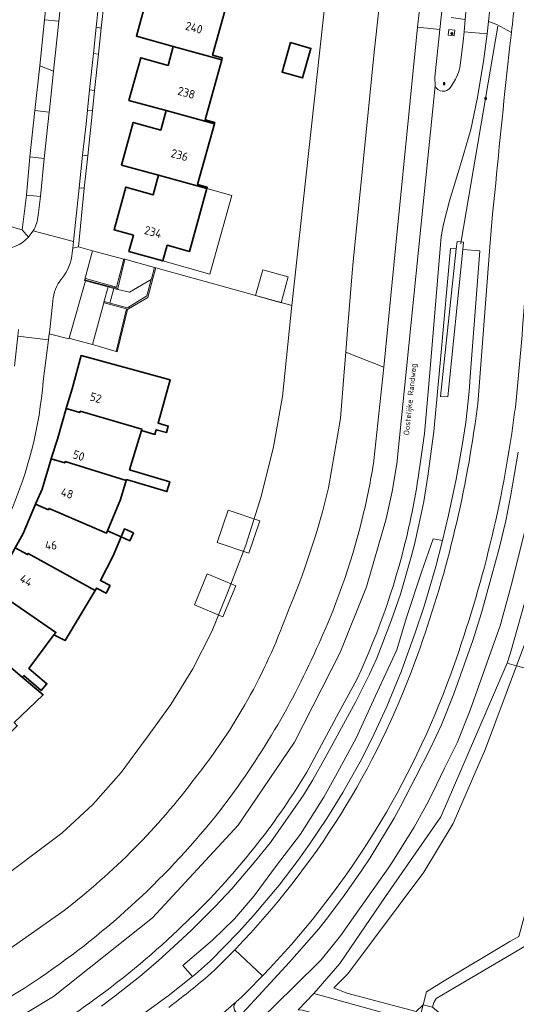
# Model space of a CAD drawing. Header units: metres. Extents: x 149984 to 156489, y 469398 to 478068.
# Tile 713 of 854: x 154662 to 154741, y 472782 to 472938. Entities that reach past the tile are written whole.
import ezdxf
from ezdxf.enums import TextEntityAlignment as Align

# ---------------------------------------------------------------- set-up
doc = ezdxf.new("R2010")
doc.units = ezdxf.units.M
doc.header["$LTSCALE"] = 0.75
for name, color, linetype, lineweight in [('B-WE-GR-BEPLANTING_CULTUUR_HEESTERS-GV', 252, 'Continuous', 18), ('B-WE-GR-HAAG-G', 252, 'GR-HAAG1-SO', 13), ('B-WE-GR-STRUIK-GV', 252, 'Continuous', 13), ('B-WE-IE-MEUBILAIR-S', 252, 'Continuous', 25), ('B-WE-IE-TERREINAFSCHEIDING_KUNSTMATIG_MUUR-GV', 252, 'Continuous', 18), ('B-WE-OG-BEBOUWING-GV', 6, 'Continuous', 35), ('B-WE-OG-BEBOUWING-T18', 1, 'Continuous', 18), ('B-WE-OG-BEBOUWING_LUIFEL-GV', 6, 'Continuous', 18), ('B-WE-OG-BEBOUWING_OVERBOUWING-GV', 6, 'Continuous', 18), ('B-WE-OG-TERREIN_BEGROEID-GV', 252, 'Continuous', 18), ('B-WE-OG-TERREIN_ERF-GV', 252, 'Continuous', 18), ('B-WE-OG-TERREIN_OEVER-GV', 252, 'Continuous', 18), ('B-WE-OG-TOPOGRAFIE-T18', 7, 'Continuous', 18), ('B-WE-OG-WATER_MEER-GV', 252, 'Continuous', 18), ('B-WE-OG-WATER_SLOOT-GV', 252, 'Continuous', 18), ('B-WE-OG-WEG-GV', 252, 'Continuous', 18), ('B-WE-VH-GESLOTENVERHARDING_ASFALT-GV', 252, 'Continuous', 18), ('B-WE-VH-GESLOTENVERHARDING_BETON-GV', 252, 'Continuous', 18), ('B-WE-VH-OPENVERHARDING_BETONSTRAATSTEEN-GV', 252, 'Continuous', 18), ('B-WE-VH-OPENVERHARDING_STRAATBAKSTEEN-GV', 252, 'Continuous', 18)]:
    doc.layers.add(name, color=color, linetype=linetype, lineweight=lineweight)
doc.styles.add('NLCS-ISO', font='NLCS-ISO.ttf')
doc.styles.add('NLCS-ISO-M500-T18', font='NLCS-ISO.ttf', dxfattribs={"height": 0.9})
doc.styles.add('NLCS-ISO-M750-T18', font='NLCS-ISO.ttf', dxfattribs={"height": 1.35})
doc.linetypes.add('GR-HAAG1-SO', pattern='A,6,[176,NLCS.SHX,S=0.125,R=0,X=0,Y=0],-2', length=8)

# ---------------------------------------------------------------- blocks, each defined once
blk = doc.blocks.new('SIE-MEUBILAIR_BORD_VERKEER-SO')
blk.add_lwpolyline([(-0.5625, -0.5625), (0.5625, -0.5625), (0.5625, 0.5625), (-0.5625, 0.5625)], close=True)
at = {"style": 'NLCS-ISO'}
blk.add_text('vb', height=0.75, dxfattribs=at).set_placement((0, 0), align=Align.MIDDLE_CENTER)
blk = doc.blocks.new('SIE-MEUBILAIR_PAAL_LICHTMAST-SO')
for points in [[(-0.62, 0), (-1, 0)], [(-0.71, 0.71), (-0.44, 0.44)], [(0, 1), (0, 0.62)], [(0.44, 0.44), (0.71, 0.71)], [(1, 0), (0.62, 0)], [(-0.71, -0.71), (-0.44, -0.44)], [(0, -0.62), (0, -1)], [(0.44, -0.44), (0.71, -0.71)]]:
    blk.add_lwpolyline(points)
blk.add_circle((0, 0), 0.5)

msp = doc.modelspace()

# ---------------------------------------------------------------- linework, layer by layer
at = {"layer": 'B-WE-GR-BEPLANTING_CULTUUR_HEESTERS-GV', "flags": 128}
for points in [[(154677.6, 472895.685), (154677.019, 472895.84), (154676.103, 472896.084), (154673.31, 472896.829), (154672.402, 472897.071), (154672.455, 472897.26), (154677.414, 472895.93), (154678.568, 472900.361), (154673.608, 472901.657), (154672.333, 472896.978), (154672.493, 472896.934), (154673.254, 472896.722), (154676.052, 472895.971), (154676.966, 472895.722), (154677.607, 472895.558)], [(154678.734, 472900.326), (154677.6, 472895.685), (154677.607, 472895.558), (154679.446, 472895.089), (154682.906, 472897.129), (154682.935, 472897.234), (154683.422, 472899.01)], [(154677.339, 472885.689), (154679.004, 472892.468), (154675.447, 472893.411), (154675.357, 472893.406), (154673.591, 472886.824)]]:
    msp.add_lwpolyline(points, close=True, dxfattribs=at)
at = {"layer": 'B-WE-GR-HAAG-G', "flags": 128}
msp.add_lwpolyline([(154737.917, 472937.305), (154732.055, 472903.216), (154732.043, 472902.783)], dxfattribs=at)
at = {"layer": 'B-WE-GR-STRUIK-GV', "flags": 128}
msp.add_lwpolyline([(154732.33, 472901.893), (154732.447, 472903.033), (154731.422, 472903.17), (154731.294, 472901.972), (154728.796, 472878.579), (154729.937, 472878.543)], close=True, dxfattribs=at)
at = {"layer": 'B-WE-IE-TERREINAFSCHEIDING_KUNSTMATIG_MUUR-GV', "flags": 128}
for points in [[(154677.019, 472895.84), (154677.6, 472895.685), (154678.734, 472900.326), (154678.568, 472900.361), (154677.414, 472895.93), (154672.455, 472897.26), (154672.402, 472897.071), (154673.31, 472896.829), (154676.103, 472896.084)], [(154683.151, 472897.273), (154683.61, 472898.965), (154683.422, 472899.01), (154682.935, 472897.234), (154682.906, 472897.129), (154682.192, 472894.525), (154679.145, 472892.62), (154676.373, 472893.376), (154676.318, 472893.391), (154675.502, 472893.613), (154675.458, 472893.453), (154675.447, 472893.411), (154679.004, 472892.468), (154677.339, 472885.689), (154677.523, 472885.64), (154679.153, 472892.388), (154679.276, 472892.462), (154682.341, 472894.286)]]:
    msp.add_lwpolyline(points, close=True, dxfattribs=at)
at = {"layer": 'B-WE-OG-BEBOUWING-GV', "flags": 128}
for points in [[(154686.407, 472934.066), (154694.083, 472931.958), (154694.169, 472932.266), (154692.627, 472932.695), (154695.263, 472942.184), (154687.633, 472944.308), (154686.794, 472941.294), (154682.439, 472942.507), (154680.543, 472935.699)], [(154705.001, 472934.696), (154703.654, 472930.014), (154706.88, 472929.086), (154708.227, 472933.768)], [(154694.083, 472931.958), (154686.407, 472934.066), (154685.586, 472931.077), (154681.228, 472932.275), (154679.372, 472925.518), (154685.25, 472923.903), (154692.924, 472921.796), (154692.981, 472922.002), (154691.439, 472922.433)], [(154685.25, 472923.903), (154684.404, 472920.821), (154680.045, 472922.018), (154678.189, 472915.262), (154684.076, 472913.644), (154691.736, 472911.529), (154691.794, 472911.739), (154690.259, 472912.175), (154692.924, 472921.796)], [(154684.076, 472913.644), (154683.228, 472910.572), (154678.871, 472911.774), (154677, 472904.991), (154680.072, 472904.134), (154679.369, 472901.579), (154684.753, 472900.074), (154685.45, 472902.565), (154688.996, 472901.587), (154691.736, 472911.529)], [(154671.628, 472876.223), (154681.397, 472873.395), (154681.333, 472873.181), (154683.482, 472872.562), (154683.688, 472873.302), (154685.322, 472872.847), (154685.61, 472873.884), (154683.976, 472874.338), (154685.894, 472881.227), (154671.781, 472885.049), (154670.358, 472879.792), (154669.534, 472877.048), (154669.418, 472876.645), (154671.57, 472876.021)], [(154669.418, 472876.645), (154668.03, 472871.806), (154667.141, 472869.054), (154667.039, 472868.715), (154669.177, 472868.05), (154669.238, 472868.251), (154678.949, 472865.231), (154679.001, 472865.405), (154685.386, 472863.49), (154685.851, 472865.041), (154679.466, 472866.956), (154681.333, 472873.181), (154681.397, 472873.395), (154671.628, 472876.223), (154671.57, 472876.021)], [(154666.685, 472860.824), (154675.818, 472856.916), (154675.961, 472857.256), (154678.05, 472862.231), (154678.949, 472865.231), (154669.238, 472868.251), (154669.177, 472868.05), (154667.039, 472868.715), (154665.576, 472863.874), (154664.699, 472861.88), (154664.541, 472861.503), (154666.6, 472860.621)], [(154675.818, 472856.916), (154666.685, 472860.824), (154666.6, 472860.621), (154664.541, 472861.503), (154662.593, 472856.854), (154661.51, 472854.957), (154661.303, 472854.573), (154663.271, 472853.504), (154663.371, 472853.689), (154674.013, 472847.811), (154674.174, 472848.077), (154674.234, 472848.193), (154675.755, 472847.412), (154676.366, 472848.6), (154674.844, 472849.381), (154676.869, 472853.324), (154678.106, 472856.34), (154675.961, 472857.256)], [(154678.106, 472856.34), (154679.522, 472855.707), (154680.07, 472856.931), (154678.654, 472857.565)], [(154667.771, 472841.172), (154667.47, 472840.768), (154669.234, 472839.9), (154674.013, 472847.811), (154663.371, 472853.689), (154663.271, 472853.504), (154661.303, 472854.573), (154658.919, 472850.164), (154657.634, 472848.391), (154657.397, 472848.045), (154659.243, 472846.777), (154659.362, 472846.95)], [(154654.558, 472840.473), (154654.693, 472840.634), (154662.44, 472834.056), (154662.67, 472834.33), (154665.459, 472831.98), (154666.339, 472833.024), (154663.488, 472835.426), (154667.47, 472840.768), (154667.771, 472841.172), (154659.362, 472846.95), (154659.243, 472846.777), (154657.397, 472848.045), (154654.56, 472843.896), (154653.124, 472842.247), (154652.851, 472841.923)], [(154654.693, 472840.634), (154654.558, 472840.473), (154652.851, 472841.923), (154649.622, 472838.093), (154648.022, 472836.603), (154647.71, 472836.301), (154649.264, 472834.687), (154649.415, 472834.833), (154657.896, 472826.021), (154659.541, 472824.309), (154661.646, 472826.372), (154661.166, 472826.875), (154665.75, 472831.245), (154662.44, 472834.056)]]:
    msp.add_lwpolyline(points, close=True, dxfattribs=at)
at = {"layer": 'B-WE-OG-BEBOUWING_LUIFEL-GV', "flags": 128}
msp.add_lwpolyline([(154691.736, 472911.529), (154688.996, 472901.587), (154685.45, 472902.565), (154684.753, 472900.074), (154692.221, 472897.984), (154695.7, 472910.42)], close=True, dxfattribs=at)
at = {"layer": 'B-WE-OG-BEBOUWING_OVERBOUWING-GV', "flags": 128}
for points in [[(154699.462, 472894.569), (154703.5, 472893.449), (154704.64, 472897.559), (154700.602, 472898.679)], [(154695.095, 472860.559), (154693.365, 472855.418), (154698.404, 472853.723), (154700.134, 472858.863)], [(154689.755, 472845.535), (154694.289, 472843.647), (154696.329, 472848.549), (154691.796, 472850.437)]]:
    msp.add_lwpolyline(points, close=True, dxfattribs=at)
at = {"layer": 'B-WE-OG-TERREIN_BEGROEID-GV', "flags": 128}
for points in [[(154741.737, 472888.273), (154740.727, 472877.367)], [(154697.184, 472780.599), (154698.052, 472781.514), (154704.865, 472788.886), (154709.492, 472794.192), (154710.878, 472795.893), (154713.513, 472799.474), (154716.226, 472803.331), (154717.616, 472805.442), (154721.465, 472811.709), (154722.467, 472813.55), (154724.872, 472818.259), (154727.165, 472822.696), (154728.973, 472826.501), (154730.903, 472831.43), (154733.913, 472839.908), (154735.293, 472844.271), (154736.941, 472850.231), (154738.084, 472854.452), (154739.148, 472858.85), (154739.963, 472862.966), (154741.131, 472869.76)], [(154727.715, 472782.498), (154727.508, 472781.752), (154728.819, 472780.713), (154733.285, 472779.479), (154746.344, 472776.431), (154747.325, 472777.009), (154752.028, 472794.384), (154752.002, 472795.527)], [(154749.526, 472795.702), (154745.983, 472793.642), (154730.817, 472784.691), (154728.132, 472783.111), (154727.715, 472782.498)], [(154701.669, 472787.858), (154701.571, 472787.755)], [(154696.723, 472782.89), (154696.393, 472782.577), (154696.392, 472782.576)]]:
    msp.add_lwpolyline(points, dxfattribs=at)
at = {"layer": 'B-WE-OG-TERREIN_BEGROEID-GV'}
for points in [[(154740.727, 472877.367, -0.004075), (154740.279, 472873.958)], [(154740.279, 472873.958, -0.0528139), (154730.416, 472834.555)], [(154730.416, 472834.555, -0.1029692), (154701.669, 472787.858)], [(154700.568, 472786.707, -0.0099199), (154696.723, 472782.89)], [(154701.571, 472787.755, -0.0024474), (154700.568, 472786.707)], [(154696.392, 472782.576, 0.5852062), (154696.775, 472780.722)]]:
    msp.add_lwpolyline(points, format="xyb", dxfattribs=at)
at = {"layer": 'B-WE-OG-TERREIN_BEGROEID-GV', "flags": 128}
for points in [[(154692.3, 472789.112), (154696.749, 472793.651), (154699.185, 472796.351), (154703.177, 472801.101), (154706.215, 472805.063), (154708.004, 472807.59), (154710.75, 472811.653), (154713.29, 472815.764), (154716.033, 472820.653), (154717.957, 472824.404), (154720.277, 472829.4), (154722.605, 472835.079), (154724.79, 472841.085), (154726.185, 472845.323), (154728.044, 472851.629), (154729.131, 472855.734), (154727.633, 472855.984), (154725.792, 472850.722), (154723.386, 472843.543), (154721.883, 472838.394), (154718.425, 472830.99), (154715.418, 472824.413), (154712.148, 472818.362), (154710.269, 472815.054), (154706.586, 472809.191), (154702.752, 472804.192), (154699.219, 472799.419), (154696.1, 472795.773), (154692.604, 472792.353), (154687.906, 472788.369), (154689.465, 472786.61), (154689.947, 472786.994)], [(154726.074, 472782.131), (154726.574, 472784.162), (154729.388, 472785.903), (154739.798, 472792.134), (154741.227, 472792.955), (154742.058, 472796.048), (154744.356, 472804.529), (154751.463, 472830.493), (154749.64, 472831.024), (154750.303, 472833.342), (154745.501, 472834.655), (154740.883, 472835.883), (154735.96, 472822.729), (154730.792, 472810.851), (154726.168, 472803.144), (154714.106, 472787.01), (154711.894, 472784.794), (154713.943, 472783.988), (154724.912, 472781.081), (154726.071, 472782.121)]]:
    msp.add_lwpolyline(points, close=True, dxfattribs=at)
at = {"layer": 'B-WE-OG-TERREIN_ERF-GV', "flags": 128}
for points in [[(154638.864, 472911.643), (154662.434, 472904.974), (154663.122, 472910.471), (154663.656, 472916.551), (154664.453, 472923.944), (154665.204, 472931.007), (154665.973, 472938.311), (154666.669, 472944.701), (154667.626, 472953.689), (154668.511, 472961.693), (154648.314, 472967.308), (154641.299, 472941.684), (154642.146, 472940.347), (154644.617, 472939.627), (154645.891, 472937.226), (154643.27, 472927.886)], [(154705.001, 472934.696), (154708.227, 472933.768), (154706.88, 472929.086), (154703.654, 472930.014)], [(154691.736, 472911.529), (154688.996, 472901.587), (154685.45, 472902.565), (154684.753, 472900.074), (154692.221, 472897.984), (154695.7, 472910.42)], [(154678.106, 472856.34), (154678.654, 472857.565), (154680.07, 472856.931), (154679.522, 472855.707)]]:
    msp.add_lwpolyline(points, close=True, dxfattribs=at)
for points in [[(154683.61, 472898.965), (154705.208, 472892.975), (154711.039, 472946.074), (154711.129, 472949.924), (154695.962, 472954.137), (154678.469, 472959.164), (154678.126, 472958.792)], [(154677.077, 472956.563), (154676.157, 472948.143), (154675.414, 472941.182), (154674.983, 472936.989), (154674.533, 472932.843), (154673.914, 472927.088), (154673.566, 472923.872), (154672.839, 472916.722), (154672.269, 472911.6), (154671.36, 472902.287), (154673.608, 472901.657), (154678.568, 472900.361), (154678.734, 472900.326), (154683.422, 472899.01), (154683.61, 472898.965)], [(154695.263, 472942.184), (154692.627, 472932.695), (154694.169, 472932.266), (154694.083, 472931.958), (154691.439, 472922.433), (154692.981, 472922.002), (154692.924, 472921.796), (154690.259, 472912.175), (154691.794, 472911.739), (154691.736, 472911.529), (154695.7, 472910.42), (154692.221, 472897.984), (154684.753, 472900.074), (154679.369, 472901.579), (154680.072, 472904.134), (154677, 472904.991), (154678.871, 472911.774), (154683.228, 472910.572), (154684.076, 472913.644), (154678.189, 472915.262), (154680.045, 472922.018), (154684.404, 472920.821), (154685.25, 472923.903), (154679.372, 472925.518), (154681.228, 472932.275), (154685.586, 472931.077), (154686.407, 472934.066), (154680.543, 472935.699), (154682.439, 472942.507)], [(154657.405, 472800.857), (154668.697, 472809.332), (154668.699, 472809.334), (154668.701, 472809.336), (154673.648, 472813.901), (154673.65, 472813.903), (154673.652, 472813.905), (154678.132, 472818.933), (154682.079, 472824.338), (154682.136, 472824.417), (154686.015, 472829.729), (154686.018, 472829.733), (154686.02, 472829.737), (154689.489, 472835.389), (154692.493, 472841.303), (154692.494, 472841.306), (154692.495, 472841.309), (154695.013, 472847.446), (154697.927, 472854.989), (154697.933, 472855.004), (154697.938, 472855.019), (154700.368, 472862.732), (154702.31, 472870.598), (154703.751, 472878.571), (154705.208, 472892.975), (154683.61, 472898.965)], [(154683.61, 472898.965), (154683.151, 472897.273), (154682.341, 472894.286), (154679.276, 472892.462), (154679.153, 472892.388), (154677.523, 472885.64), (154677.339, 472885.689), (154673.591, 472886.824), (154670.754, 472887.537), (154669.88, 472887.822), (154669.833, 472887.715), (154666.725, 472888.502), (154666.617, 472887.539), (154665.754, 472881)], [(154661.51, 472854.957), (154662.593, 472856.854), (154664.541, 472861.503), (154664.699, 472861.88), (154665.576, 472863.874), (154667.039, 472868.715), (154667.141, 472869.054), (154668.03, 472871.806), (154669.418, 472876.645), (154669.534, 472877.048), (154670.358, 472879.792), (154671.781, 472885.049), (154685.894, 472881.227), (154683.976, 472874.338), (154685.61, 472873.884), (154685.322, 472872.847), (154683.688, 472873.302), (154683.482, 472872.562), (154681.333, 472873.181), (154679.466, 472866.956), (154685.851, 472865.041), (154685.386, 472863.49), (154679.001, 472865.405), (154678.949, 472865.231), (154678.05, 472862.231), (154675.961, 472857.256), (154678.106, 472856.34), (154676.869, 472853.324), (154674.844, 472849.381), (154676.366, 472848.6), (154675.755, 472847.412), (154674.234, 472848.193), (154674.174, 472848.077), (154674.013, 472847.811), (154669.234, 472839.9), (154667.47, 472840.768), (154663.488, 472835.426), (154666.339, 472833.024), (154665.459, 472831.98), (154662.67, 472834.33), (154662.44, 472834.056), (154665.75, 472831.245), (154661.166, 472826.875)]]:
    msp.add_lwpolyline(points, dxfattribs=at)
at = {"layer": 'B-WE-OG-TERREIN_ERF-GV'}
msp.add_lwpolyline([(154665.754, 472881, -0.0834383), (154660.506, 472860.101)], format="xyb", dxfattribs=at)
at = {"layer": 'B-WE-OG-TERREIN_OEVER-GV', "flags": 128}
for points in [[(154740.883, 472835.883), (154743.615, 472843.184), (154748.088, 472862.813), (154751.092, 472883.845), (154751.293, 472886.248), (154749.524, 472886.43), (154749.272, 472883.981), (154748.751, 472879.544), (154745.578, 472859.069), (154742.112, 472845.794), (154739.907, 472837.95), (154739.376, 472836.284)], [(154739.376, 472836.284), (154728.845, 472811.95), (154720.06, 472799.319), (154712.839, 472788.664), (154708.694, 472783.904), (154725.332, 472779.3), (154726.071, 472782.121), (154724.912, 472781.081), (154713.943, 472783.988), (154711.894, 472784.794), (154714.106, 472787.01), (154726.168, 472803.144), (154730.792, 472810.851), (154735.96, 472822.729), (154740.883, 472835.883)]]:
    msp.add_lwpolyline(points, close=True, dxfattribs=at)
for points in [[(154741.131, 472869.76), (154739.963, 472862.966), (154739.148, 472858.85), (154738.084, 472854.452), (154736.941, 472850.231), (154735.293, 472844.271), (154733.913, 472839.908), (154730.903, 472831.43), (154728.973, 472826.501), (154727.165, 472822.696), (154724.872, 472818.259), (154722.467, 472813.55), (154721.465, 472811.709), (154717.616, 472805.442), (154716.226, 472803.331), (154713.513, 472799.474), (154710.878, 472795.893), (154709.492, 472794.192), (154704.865, 472788.886), (154698.052, 472781.514)], [(154700.365, 472779.877), (154705.486, 472784.943), (154709.848, 472789.257), (154712.906, 472793.059), (154715.29, 472796.427), (154720.534, 472803.833), (154721.087, 472804.614), (154724.634, 472810.305), (154726.891, 472814.417), (154728.152, 472816.98), (154729.451, 472819.619), (154731.437, 472823.657), (154733.527, 472828.859), (154734.947, 472832.861), (154736.802, 472838.092), (154738.254, 472842.186), (154739.642, 472847.228), (154740.291, 472849.588), (154742.389, 472858.126)]]:
    msp.add_lwpolyline(points, dxfattribs=at)
at = {"layer": 'B-WE-OG-WATER_MEER-GV', "flags": 128}
for points in [[(154711.039, 472946.074), (154705.208, 472892.975), (154703.751, 472878.571), (154702.31, 472870.598), (154700.368, 472862.732), (154697.938, 472855.019), (154697.933, 472855.004), (154697.927, 472854.989), (154695.013, 472847.446), (154692.495, 472841.309), (154692.494, 472841.306), (154692.493, 472841.303), (154689.489, 472835.389), (154686.02, 472829.737), (154686.018, 472829.733), (154686.015, 472829.729), (154682.136, 472824.417), (154682.079, 472824.338), (154678.132, 472818.933), (154673.652, 472813.905), (154673.65, 472813.903), (154673.648, 472813.901), (154668.701, 472809.336), (154668.699, 472809.334), (154668.697, 472809.332), (154657.405, 472800.857)], [(154711.047, 472864.111), (154712.954, 472875.074), (154713.534, 472882.479), (154713.779, 472885.614), (154714.056, 472889.148), (154714.763, 472898.181), (154714.945, 472900), (154718.321, 472933.656), (154719.616, 472945.21)], [(154641.768, 472781.239), (154646.857, 472783.381), (154658.164, 472789.412), (154669.079, 472797.09)]]:
    msp.add_lwpolyline(points, dxfattribs=at)
at = {"layer": 'B-WE-OG-WATER_MEER-GV'}
for points in [[(154704.41, 472844.027, 0.0404701), (154711.047, 472864.111)], [(154689.933, 472818.155, 0.0807614), (154704.41, 472844.027)], [(154669.079, 472797.09, 0.0675828), (154689.933, 472818.155)]]:
    msp.add_lwpolyline(points, format="xyb", dxfattribs=at)
at = {"layer": 'B-WE-OG-WATER_SLOOT-GV', "flags": 128}
for points in [[(154742.389, 472858.126), (154740.291, 472849.588), (154739.642, 472847.228), (154738.254, 472842.186), (154736.802, 472838.092), (154734.947, 472832.861), (154733.527, 472828.859), (154731.437, 472823.657), (154729.451, 472819.619), (154728.152, 472816.98), (154726.891, 472814.417), (154724.634, 472810.305), (154721.087, 472804.614), (154720.534, 472803.833), (154715.29, 472796.427), (154712.906, 472793.059), (154709.848, 472789.257), (154705.486, 472784.943), (154700.365, 472779.877), (154700.243, 472779.756), (154697.923, 472777.803)], [(154706.211, 472781.35), (154708.694, 472783.904), (154712.839, 472788.664), (154720.06, 472799.319), (154728.845, 472811.95), (154739.376, 472836.284), (154739.907, 472837.95), (154742.112, 472845.794)], [(154748.978, 472772.899), (154727.961, 472778.573), (154726.757, 472778.906), (154725.332, 472779.3), (154708.694, 472783.904), (154706.211, 472781.35), (154706.913, 472781.26), (154724.591, 472776.468), (154726.013, 472776.083), (154727.223, 472775.755), (154891.853, 472731.03)]]:
    msp.add_lwpolyline(points, dxfattribs=at)
at = {"layer": 'B-WE-OG-WEG-GV', "flags": 128}
for points in [[(154722.139, 472943.871), (154711.953, 472953.061), (154711.129, 472949.924), (154711.039, 472946.074), (154714.758, 472948.247), (154716.506, 472948.06), (154719.616, 472945.21), (154718.321, 472933.656), (154714.945, 472900), (154714.763, 472898.181), (154714.056, 472889.148), (154713.779, 472885.614), (154719.789, 472883.209), (154721.67, 472902.109), (154725.145, 472937.15)], [(154725.145, 472937.15), (154725.659, 472941.834)], [(154739.816, 472934.188), (154740.053, 472936.288), (154737.763, 472937.576), (154736.421, 472938.034), (154736.224, 472936.075), (154735.643, 472931.703), (154734.618, 472925.709), (154733.59, 472920.93), (154732.138, 472915.821), (154730.239, 472909.6), (154729.288, 472905.9), (154728.924, 472903.959), (154727.176, 472882.952), (154726.259, 472872.717), (154725.463, 472867.159)], [(154734.697, 472877.401), (154736.615, 472902.313), (154737.023, 472907.467), (154737.431, 472910.923)], [(154675.005, 472781.928), (154677.179, 472783.53), (154681.087, 472786.628), (154683.993, 472789.092), (154686.512, 472791.349), (154689.283, 472793.945), (154693.05, 472797.692), (154695.691, 472800.514), (154699.521, 472804.985), (154701.802, 472807.882), (154707.079, 472815.383), (154708.558, 472817.774), (154710.5, 472821.262), (154715.291, 472830.133), (154717.539, 472834.556), (154718.679, 472837.107), (154721.045, 472843.175), (154722.433, 472847.231), (154724.167, 472853.133), (154724.671, 472855.109), (154725.383, 472858.206), (154726.132, 472861.914), (154726.793, 472865.931), (154727.766, 472872.997), (154728.869, 472885.025), (154730.394, 472902.041), (154731.294, 472901.972), (154731.422, 472903.17), (154732.447, 472903.033), (154732.33, 472901.893), (154735.062, 472901.683), (154733.579, 472882.424), (154733.345, 472879.381), (154732.796, 472874.474), (154732.186, 472870.502), (154731.29, 472865.464), (154730.085, 472859.742), (154729.131, 472855.734), (154728.044, 472851.629), (154726.185, 472845.323), (154724.79, 472841.085), (154722.605, 472835.079), (154720.277, 472829.4), (154717.957, 472824.404), (154716.033, 472820.653), (154713.29, 472815.764), (154710.75, 472811.653), (154708.004, 472807.59), (154706.215, 472805.063), (154703.177, 472801.101), (154699.185, 472796.351), (154696.749, 472793.651), (154692.3, 472789.112), (154689.947, 472786.994), (154689.465, 472786.61), (154685.594, 472783.527), (154678.058, 472778.092)], [(154678.058, 472778.092), (154685.594, 472783.527), (154689.465, 472786.61), (154687.906, 472788.369), (154692.604, 472792.353), (154696.1, 472795.773), (154699.219, 472799.419), (154702.752, 472804.192), (154706.586, 472809.191), (154710.269, 472815.054), (154712.148, 472818.362), (154715.418, 472824.413), (154718.425, 472830.99), (154721.883, 472838.394), (154723.386, 472843.543), (154725.792, 472850.722), (154727.633, 472855.984), (154729.131, 472855.734), (154730.085, 472859.742), (154731.29, 472865.464), (154732.186, 472870.502), (154732.796, 472874.474), (154733.345, 472879.381), (154733.579, 472882.424), (154735.062, 472901.683), (154732.33, 472901.893), (154729.937, 472878.543), (154728.796, 472878.579), (154731.294, 472901.972), (154730.394, 472902.041), (154728.869, 472885.025), (154727.766, 472872.997), (154726.793, 472865.931), (154726.132, 472861.914), (154725.383, 472858.206), (154724.671, 472855.109), (154724.167, 472853.133), (154722.433, 472847.231), (154721.045, 472843.175), (154718.679, 472837.107), (154717.539, 472834.556), (154715.291, 472830.133), (154710.5, 472821.262), (154708.558, 472817.774), (154707.079, 472815.383), (154701.802, 472807.882), (154699.521, 472804.985), (154695.691, 472800.514), (154693.05, 472797.692), (154689.283, 472793.945), (154686.512, 472791.349), (154683.993, 472789.092), (154681.087, 472786.628), (154677.179, 472783.53), (154675.005, 472781.928)], [(154718.241, 472868.45), (154719.789, 472883.209), (154713.779, 472885.614), (154713.534, 472882.479), (154712.954, 472875.074), (154711.047, 472864.111)], [(154715.523, 472833.72), (154712.678, 472828.451), (154707.565, 472818.984)], [(154669.079, 472797.09), (154658.164, 472789.412), (154646.857, 472783.381), (154641.768, 472781.239)], [(154696.159, 472790.85), (154696.372, 472791.07)]]:
    msp.add_lwpolyline(points, dxfattribs=at)
at = {"layer": 'B-WE-OG-WEG-GV'}
for points in [[(154737.431, 472910.923, -0.0049396), (154739.816, 472934.188)], [(154734.281, 472874.264, 0.0045104), (154734.697, 472877.401)], [(154724.72, 472836.423, 0.0536213), (154734.281, 472874.264)], [(154716.652, 472860.331, 0.0185855), (154718.241, 472868.45)], [(154725.463, 472867.159, -0.0199652), (154723.793, 472857.937)], [(154711.047, 472864.111, -0.0404701), (154704.41, 472844.027)], [(154709.538, 472839.485, 0.0493313), (154716.652, 472860.331)], [(154723.793, 472857.937, -0.0549051), (154715.523, 472833.72)], [(154704.41, 472844.027, -0.0807614), (154689.933, 472818.155)], [(154693.788, 472812.885, 0.0611152), (154709.538, 472839.485)], [(154696.372, 472791.07, 0.1046825), (154724.72, 472836.423)], [(154689.933, 472818.155, -0.0675828), (154669.079, 472797.09)], [(154707.565, 472818.984, -0.0083906), (154705.453, 472815.626)], [(154705.453, 472815.626, -0.0618524), (154687.164, 472794.013)], [(154665.336, 472786.466, 0.0765246), (154693.788, 472812.885)], [(154687.164, 472794.013, -0.0354761), (154672.878, 472782.224)], [(154691.883, 472786.638, 0.0113094), (154696.159, 472790.85)], [(154643.655, 472775.221, 0.059168), (154665.336, 472786.466)], [(154685.677, 472781.705, 0.0121152), (154691.883, 472786.638)], [(154672.845, 472782.201, -0.0268507), (154660.967, 472774.674)], [(154672.878, 472782.224, -0.034612), (154672.845, 472782.201)]]:
    msp.add_lwpolyline(points, format="xyb", dxfattribs=at)
at = {"layer": 'B-WE-VH-GESLOTENVERHARDING_ASFALT-GV', "flags": 128}
for points in [[(154731.66, 472961.821), (154731.759, 472963.854), (154732.457, 472969.569), (154728.861, 472969.939), (154728.275, 472966.299), (154725.982, 472944.782), (154725.659, 472941.834), (154725.145, 472937.15), (154728.712, 472936.779), (154729.185, 472941.172), (154729.58, 472944.362), (154730.22, 472950.306)], [(154733.407, 472944.877), (154733.039, 472941.629), (154732.727, 472938.323), (154732.543, 472936.373), (154736.224, 472936.075), (154736.421, 472938.034), (154736.733, 472940.995), (154738.877, 472958.878)], [(154727.932, 472927.81), (154727.898, 472929.22), (154728.712, 472936.779), (154725.145, 472937.15), (154721.67, 472902.109), (154719.789, 472883.209), (154718.241, 472868.45)], [(154733.59, 472920.93), (154734.618, 472925.709), (154735.643, 472931.703), (154736.224, 472936.075), (154732.543, 472936.373), (154732.406, 472934.921), (154732.028, 472931.906)], [(154731.156, 472928.866), (154730.381, 472927.575)], [(154727.932, 472927.81), (154721.887, 472867.91), (154721.108, 472863.516), (154720.161, 472859.155), (154717.044, 472848.386), (154712.898, 472837.969), (154705.623, 472823.788), (154696.677, 472810.598), (154683.082, 472795.887), (154667.406, 472783.418), (154656.539, 472776.939)], [(154656.539, 472776.939), (154667.406, 472783.418), (154683.082, 472795.887), (154696.677, 472810.598), (154705.623, 472823.788), (154712.898, 472837.969), (154717.044, 472848.386), (154720.161, 472859.155), (154721.108, 472863.516), (154721.887, 472867.91), (154727.932, 472927.81)], [(154725.463, 472867.159), (154726.259, 472872.717), (154727.176, 472882.952), (154728.924, 472903.959), (154729.288, 472905.9), (154730.239, 472909.6), (154732.138, 472915.821), (154733.59, 472920.93)], [(154707.565, 472818.984), (154712.678, 472828.451), (154715.523, 472833.72)], [(154746.151, 472804.036), (154753.275, 472829.958), (154751.463, 472830.493), (154744.356, 472804.529), (154742.058, 472796.048), (154741.227, 472792.955), (154739.798, 472792.134), (154729.388, 472785.903), (154726.574, 472784.162)], [(154726.574, 472784.162), (154726.074, 472782.131), (154727.508, 472781.752), (154727.715, 472782.498), (154728.132, 472783.111), (154730.817, 472784.691), (154745.983, 472793.642), (154749.526, 472795.702)], [(154696.392, 472782.576), (154692.037, 472778.848)]]:
    msp.add_lwpolyline(points, dxfattribs=at)
at = {"layer": 'B-WE-VH-GESLOTENVERHARDING_ASFALT-GV'}
for points in [[(154732.028, 472931.906, -0.1138814), (154731.156, 472928.866)], [(154730.381, 472927.575, -0.5892408), (154727.932, 472927.81)], [(154718.241, 472868.45, -0.0185855), (154716.652, 472860.331)], [(154723.793, 472857.937, 0.0199652), (154725.463, 472867.159)], [(154716.652, 472860.331, -0.0493313), (154709.538, 472839.485)], [(154715.523, 472833.72, 0.0549051), (154723.793, 472857.937)], [(154709.538, 472839.485, -0.0611152), (154693.788, 472812.885)], [(154705.453, 472815.626, 0.0083906), (154707.565, 472818.984)], [(154687.164, 472794.013, 0.0618524), (154705.453, 472815.626)], [(154693.788, 472812.885, -0.0765246), (154665.336, 472786.466)], [(154672.878, 472782.224, 0.0354761), (154687.164, 472794.013)], [(154665.336, 472786.466, -0.059168), (154643.655, 472775.221)], [(154660.967, 472774.674, 0.0268507), (154672.845, 472782.201)], [(154672.845, 472782.201, 0.034612), (154672.878, 472782.224)], [(154696.775, 472780.722, -0.5852062), (154696.392, 472782.576)]]:
    msp.add_lwpolyline(points, format="xyb", dxfattribs=at)
at = {"layer": 'B-WE-VH-GESLOTENVERHARDING_BETON-GV', "flags": 128}
for points in [[(154729.185, 472941.172), (154728.712, 472936.779), (154727.898, 472929.22), (154727.932, 472927.81)], [(154740.66, 472941.511), (154738.038, 472940.987), (154736.733, 472940.995), (154736.421, 472938.034), (154737.763, 472937.576), (154740.053, 472936.288)], [(154732.406, 472934.921), (154732.543, 472936.373), (154732.727, 472938.323), (154730.509, 472938.648)], [(154732.028, 472931.906), (154732.406, 472934.921)], [(154730.381, 472927.575), (154731.156, 472928.866)]]:
    msp.add_lwpolyline(points, dxfattribs=at)
at = {"layer": 'B-WE-VH-GESLOTENVERHARDING_BETON-GV'}
for points in [[(154740.053, 472936.288, -0.0009665), (154740.66, 472941.511)], [(154731.156, 472928.866, 0.1138814), (154732.028, 472931.906)], [(154727.932, 472927.81, 0.5892408), (154730.381, 472927.575)]]:
    msp.add_lwpolyline(points, format="xyb", dxfattribs=at)
at = {"layer": 'B-WE-VH-GESLOTENVERHARDING_BETON-GV', "flags": 128}
for points in [[(154730.02, 472935.851), (154730.112, 472936.769), (154731.083, 472936.671), (154730.99, 472935.753)], [(154676.318, 472893.391), (154676.966, 472895.722), (154676.052, 472895.971), (154675.391, 472893.531), (154675.357, 472893.406), (154675.447, 472893.411), (154675.458, 472893.453), (154675.502, 472893.613)]]:
    msp.add_lwpolyline(points, close=True, dxfattribs=at)
at = {"layer": 'B-WE-VH-OPENVERHARDING_BETONSTRAATSTEEN-GV', "flags": 128}
for points in [[(154670.506, 472958.882), (154670.383, 472957.958), (154669.91, 472953.719), (154669.903, 472953.47), (154668.909, 472944.483), (154668.244, 472938.061), (154667.388, 472930.133), (154666.748, 472923.965), (154666.707, 472923.677), (154665.919, 472916.3), (154665.311, 472910.292), (154664.959, 472907.31)], [(154673.731, 472932.931), (154674.175, 472937.136), (154674.265, 472938.091), (154674.614, 472941.256), (154675.348, 472948.218), (154675.914, 472953.379), (154676.289, 472956.555)], [(154662.434, 472904.974), (154638.864, 472911.643), (154636.855, 472912.202), (154600.095, 472922.421), (154559.627, 472933.589), (154558.512, 472933.917), (154557.168, 472934.293), (154556.588, 472932.206), (154599.866, 472920.134), (154621.598, 472914.115), (154657.549, 472904.097), (154657.104, 472902.552), (154657.028, 472902.233), (154657.826, 472902.023), (154658.93, 472901.906)], [(154664.147, 472904.841), (154670.582, 472903.163), (154671.471, 472911.669), (154672.019, 472916.861), (154672.556, 472921.815), (154672.769, 472923.974), (154673.106, 472927.199), (154673.731, 472932.931)], [(154663.122, 472910.471), (154662.434, 472904.974), (154663.424, 472903.831), (154663.495, 472903.916), (154664.147, 472904.841)], [(154664.959, 472907.31), (154665.311, 472910.292), (154663.122, 472910.471)], [(154663.424, 472903.831), (154662.434, 472904.974)], [(154664.147, 472904.841), (154663.495, 472903.916), (154663.424, 472903.831)], [(154670.377, 472901.366), (154670.48, 472902.074), (154670.582, 472903.163), (154664.147, 472904.841)], [(154667.306, 472893.709), (154666.742, 472888.648), (154666.725, 472888.502), (154669.833, 472887.715), (154669.88, 472887.822), (154672.493, 472896.934), (154672.333, 472896.978), (154673.608, 472901.657), (154671.36, 472902.287)], [(154671.36, 472902.287), (154670.48, 472902.074), (154670.377, 472901.366)], [(154661.862, 472889.202), (154661.753, 472888.124), (154666.617, 472887.539), (154666.725, 472888.502), (154666.742, 472888.648), (154667.306, 472893.709)], [(154665.754, 472881), (154666.617, 472887.539), (154661.753, 472888.124), (154661.445, 472885.306), (154661.212, 472883.401)]]:
    msp.add_lwpolyline(points, dxfattribs=at)
for points in [[(154666.669, 472944.701), (154665.973, 472938.311), (154668.244, 472938.061), (154668.909, 472944.483)], [(154674.175, 472937.136), (154674.983, 472936.989), (154675.414, 472941.182), (154674.614, 472941.256), (154674.265, 472938.091)], [(154665.973, 472938.311), (154665.204, 472931.007), (154667.388, 472930.133), (154668.244, 472938.061)], [(154673.731, 472932.931), (154674.533, 472932.843), (154674.983, 472936.989), (154674.175, 472937.136)], [(154730.02, 472935.851), (154730.99, 472935.753), (154731.083, 472936.671), (154730.112, 472936.769)], [(154674.533, 472932.843), (154673.731, 472932.931), (154673.106, 472927.199), (154673.914, 472927.088)], [(154664.453, 472923.944), (154666.707, 472923.677), (154666.748, 472923.965), (154667.388, 472930.133), (154665.204, 472931.007)], [(154672.769, 472923.974), (154673.566, 472923.872), (154673.914, 472927.088), (154673.106, 472927.199)], [(154664.453, 472923.944), (154663.656, 472916.551), (154665.919, 472916.3), (154666.707, 472923.677)], [(154672.019, 472916.861), (154672.839, 472916.722), (154673.566, 472923.872), (154672.769, 472923.974), (154672.556, 472921.815)], [(154663.122, 472910.471), (154665.311, 472910.292), (154665.919, 472916.3), (154663.656, 472916.551)], [(154671.471, 472911.669), (154672.269, 472911.6), (154672.839, 472916.722), (154672.019, 472916.861)], [(154670.582, 472903.163), (154670.48, 472902.074), (154671.36, 472902.287), (154672.269, 472911.6), (154671.471, 472911.669)], [(154675.391, 472893.531), (154676.052, 472895.971), (154673.254, 472896.722), (154672.493, 472896.934), (154669.88, 472887.822), (154670.754, 472887.537), (154673.591, 472886.824), (154675.357, 472893.406)], [(154676.966, 472895.722), (154676.318, 472893.391), (154676.373, 472893.376), (154679.145, 472892.62), (154682.192, 472894.525), (154682.906, 472897.129), (154679.446, 472895.089), (154677.607, 472895.558)]]:
    msp.add_lwpolyline(points, close=True, dxfattribs=at)
at = {"layer": 'B-WE-VH-OPENVERHARDING_BETONSTRAATSTEEN-GV'}
for points in [[(154664.959, 472907.31, -0.1247115), (154664.147, 472904.841)], [(154664.147, 472904.841, 0.1247115), (154664.959, 472907.31)], [(154663.424, 472903.831, -0.2142454), (154658.93, 472901.906)], [(154658.93, 472901.906, 0.2142454), (154663.424, 472903.831)], [(154668.697, 472897.271, 0.1533028), (154670.377, 472901.366)], [(154670.377, 472901.366, -0.1533028), (154668.697, 472897.271)], [(154667.306, 472893.709, -0.1648683), (154668.697, 472897.271)], [(154668.697, 472897.271, 0.1648683), (154667.306, 472893.709)], [(154660.506, 472860.101, 0.0834383), (154665.754, 472881)]]:
    msp.add_lwpolyline(points, format="xyb", dxfattribs=at)
at = {"layer": 'B-WE-VH-OPENVERHARDING_STRAATBAKSTEEN-GV', "flags": 128}
for points in [[(154740.727, 472877.367), (154741.737, 472888.273), (154741.833, 472889.468), (154743.446, 472909.519), (154743.517, 472910.397), (154745.726, 472932.935), (154748.082, 472952.736), (154748.085, 472952.753)], [(154740.053, 472936.288), (154739.816, 472934.188)], [(154737.431, 472910.923), (154737.023, 472907.467), (154736.615, 472902.313), (154734.697, 472877.401)], [(154696.372, 472791.07), (154696.159, 472790.85), (154700.568, 472786.707)], [(154700.568, 472786.707), (154696.159, 472790.85)], [(154701.571, 472787.755), (154701.669, 472787.858)], [(154691.859, 472778.71), (154692.037, 472778.848), (154696.392, 472782.576), (154696.393, 472782.577), (154696.723, 472782.89)]]:
    msp.add_lwpolyline(points, dxfattribs=at)
at = {"layer": 'B-WE-VH-OPENVERHARDING_STRAATBAKSTEEN-GV'}
for points in [[(154740.66, 472941.511, 0.0009665), (154740.053, 472936.288)], [(154739.816, 472934.188, 0.0049396), (154737.431, 472910.923)], [(154734.697, 472877.401, -0.0045104), (154734.281, 472874.264)], [(154740.279, 472873.958, 0.004075), (154740.727, 472877.367)], [(154734.281, 472874.264, -0.0536213), (154724.72, 472836.423)], [(154730.416, 472834.555, 0.0528139), (154740.279, 472873.958)], [(154724.72, 472836.423, -0.1046825), (154696.372, 472791.07)], [(154701.669, 472787.858, 0.1029692), (154730.416, 472834.555)], [(154696.159, 472790.85, -0.0113094), (154691.883, 472786.638)], [(154691.883, 472786.638, -0.0121152), (154685.677, 472781.705)], [(154696.723, 472782.89, 0.0099199), (154700.568, 472786.707)], [(154700.568, 472786.707, 0.0024474), (154701.571, 472787.755)]]:
    msp.add_lwpolyline(points, format="xyb", dxfattribs=at)

# ---------------------------------------------------------------- block references
at = {"layer": 'B-WE-IE-MEUBILAIR-S', "xscale": 0.2, "yscale": 0.2, "zscale": 0.2}
for name, p in [('SIE-MEUBILAIR_PAAL_LICHTMAST-SO', (154730.61, 472936.115)), ('SIE-MEUBILAIR_BORD_VERKEER-SO', (154729.362, 472928.171)), ('SIE-MEUBILAIR_BORD_VERKEER-SO', (154735.97, 472925.804))]:
    msp.add_blockref(name, p, dxfattribs=at)

# ---------------------------------------------------------------- texts
at = {"layer": 'B-WE-OG-BEBOUWING-T18', "style": 'NLCS-ISO-M750-T18'}
for s, rotation, p in [('240', 344.5, (154689.687, 472937.058)), ('238', 344.6, (154688.483, 472926.739)), ('236', 344.6, (154687.405, 472916.857)), ('234', 344.4, (154683.192, 472904.664)), ('52', 343.3, (154674.107, 472878.367)), ('50', 342.2, (154671.391, 472869.197)), ('48', 343.2, (154669.559, 472863.227)), ('44', 331.6, (154663.066, 472849.424))]:
    msp.add_text(s, height=1.35, rotation=rotation, dxfattribs=at).set_placement(p, align=Align.MIDDLE)
msp.add_text('46', height=1.35, dxfattribs=at).set_placement((154667, 472855), align=Align.MIDDLE)
at = {"layer": 'B-WE-OG-TOPOGRAFIE-T18', "style": 'NLCS-ISO-M500-T18'}
msp.add_text('Oostelijke Randweg', height=0.9, rotation=84, dxfattribs=at).set_placement((154724.092, 472878.121), align=Align.MIDDLE)

doc.saveas('drawing.dxf')
